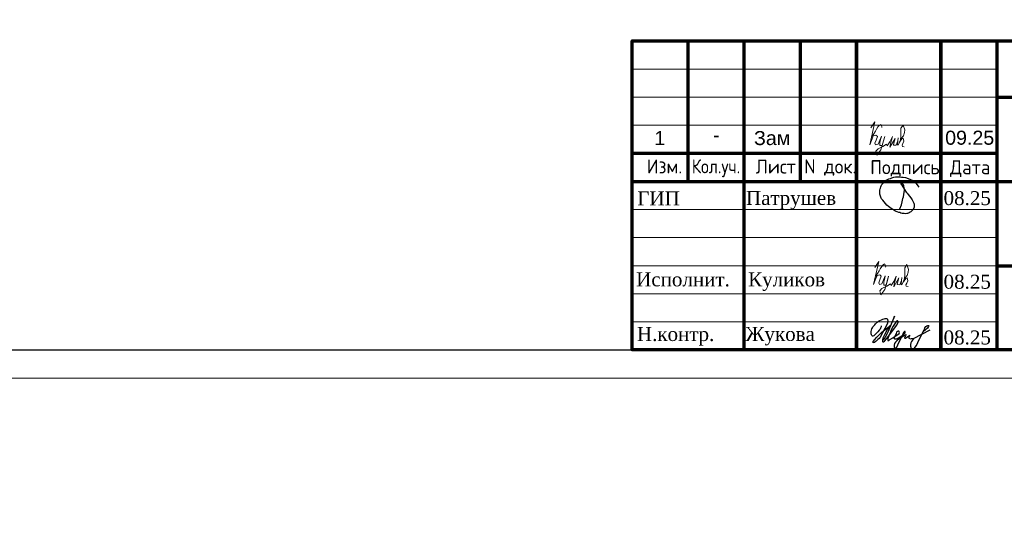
# Model space of a CAD drawing. Header units: millimetres. Extents: x -42044588 to 856694, y -806701 to 941911.
# Tile 422 of 656: x 151638 to 169179, y -406018 to -396967. Entities that reach past the tile are written whole.
import ezdxf

# ---------------------------------------------------------------- set-up
doc = ezdxf.new("R2010")
doc.units = ezdxf.units.MM
for name, color, linetype in [('0 @ 100', 7, 'Continuous'), ('PDF7_Text', 7, 'Continuous'), ('PDF8_Text', 7, 'Continuous'), ('ТОЛСТЫЕ_ОСНОВНЫЕ', 6, 'Continuous')]:
    doc.layers.add(name, color=color, linetype=linetype)
for name, color, linetype, lineweight in [('Выноски', 20, 'Continuous', 20), ('РАЗМЕРЫ', 1, 'Continuous', 9), ('Рамка', 7, 'Continuous', 70), ('Текст', 7, 'Continuous', 25), ('ТОНКИЕ', 7, 'Continuous', 9)]:
    doc.layers.add(name, color=color, linetype=linetype, lineweight=lineweight)
doc.styles.add('PDF Times New Roman', font='times.ttf')
doc.styles.get("Standard").update_dxf_attribs({"font": 'arial.ttf'})
doc.styles.add('ГОСТ', font='GOST_Common.ttf')

# ---------------------------------------------------------------- blocks, each defined once
blk = doc.blocks.new('11')
at = {"layer": 'Выноски'}
for p, q in [((47885, 66608), (47944, 66700)), ((47944, 66700), (47962, 66737)), ((47962, 66737), (47989, 66781)), ((47989, 66781), (48016, 66806)), ((48016, 66806), (48038, 66823)), ((48038, 66823), (48060, 66786)), ((48060, 66786), (48058, 66769))]:
    blk.add_line(p, q, dxfattribs=at)
blk.add_lwpolyline([(47863, 66761), (47937, 66865), (47843, 66458), (47885, 66564), (47905, 66616), (47954, 66628), (47979, 66606), (47957, 66539), (47937, 66487), (47947, 66458), (47991, 66470), (48051, 66611), (48041, 66569), (48023, 66505), (48023, 66448), (48065, 66448), (48090, 66529), (48110, 66608), (48043, 66369), (47972, 66275), (47954, 66344), (47991, 66389), (48078, 66431), (48142, 66470), (48154, 66441), (48204, 66512), (48246, 66606), (48209, 66455), (48204, 66418), (48295, 66574), (48265, 66463), (48265, 66455), (48312, 66453), (48342, 66529), (48347, 66584), (48337, 66465), (48349, 66453), (48401, 66569), (48443, 66616), (48461, 66678), (48466, 66727), (48436, 66811), (48399, 66754), (48399, 66618), (48389, 66549), (48374, 66507), (48416, 66564), (48441, 66576), (48451, 66524), (48433, 66482), (48419, 66453), (48424, 66428), (48458, 66421)], dxfattribs=at)
blk = doc.blocks.new('яяя')
at = {"lineweight": 30}
for points in [[(345424, 110432), (345425, 110410), (345424, 110397), (345417, 110379), (345406, 110350), (345390, 110319), (345357, 110275), (345310, 110221), (345265, 110176), (345198, 110110), (345161, 110077), (345133, 110066), (345116, 110066), (345102, 110075), (345090, 110091), (345082, 110115), (345074, 110146), (345066, 110182), (345064, 110206), (345067, 110234), (345077, 110278), (345095, 110320), (345114, 110361), (345134, 110395), (345159, 110428), (345195, 110469), (345228, 110506), (345284, 110560), (345331, 110595), (345379, 110625), (345435, 110648), (345486, 110670), (345532, 110686), (345573, 110696), (345605, 110698), (345621, 110695), (345635, 110687), (345648, 110671), (345656, 110649), (345659, 110625), (345659, 110583), (345656, 110553), (345647, 110523), (345635, 110489), (345387, 110033), (345349, 109985), (345311, 109948), (345247, 109889), (345209, 109858), (345192, 109844), (345180, 109837), (345157, 109833), (345150, 109835), (345140, 109842), (345135, 109856), (345138, 109881), (345148, 109892), (345183, 109930), (345267, 110024), (345343, 110105), (345455, 110213), (345617, 110343), (345775, 110456), (345811, 110526), (345838, 110607), (345890, 110740), (345902, 110771), (345698, 110295), (345672, 110226), (345626, 110132), (345572, 110032), (345518, 109953), (345481, 109918), (345497, 110001), (345567, 110147), (345655, 110301), (345760, 110442)], [(345481, 109918), (345476, 109896), (345475, 109874), (345485, 109861), (345506, 109866), (345539, 109891), (345632, 109983), (345968, 110450), (346022, 110527), (346029, 110560), (346027, 110579), (346026, 110590), (346010, 110605), (345993, 110609), (345975, 110601), (345962, 110584), (345954, 110562), (345857, 110421), (345783, 110292), (345741, 110183), (345701, 110079), (345665, 109985), (345660, 109952), (345666, 109929), (345669, 109915), (345682, 109910), (345702, 109914), (345735, 109941), (345846, 110007), (346065, 110160), (346075, 110193), (346070, 110217), (346066, 110236), (346052, 110241), (346030, 110241), (346007, 110228), (345978, 110203), (345960, 110164), (345892, 110010), (345895, 109986), (345904, 109966), (345925, 109964), (345969, 109968), (346045, 110000), (346218, 110114), (346261, 110154), (346280, 110184), (346282, 110210), (346278, 110225), (346263, 110229), (346241, 110222), (346220, 110198), (346162, 110049), (345989, 109904), (345932, 109849), (345906, 109805), (345891, 109739), (345890, 109690), (345899, 109652), (345924, 109647), (345956, 109655), (345980, 109674), (346058, 109838), (346158, 110046), (346261, 110098), (346314, 110120), (346292, 110079), (346269, 110036), (346261, 110008), (346267, 109998), (346293, 109998), (346363, 110039), (346445, 110095), (346421, 110068), (346414, 110040), (346407, 110011), (346416, 109990), (346466, 109972), (346509, 109977), (346574, 109984), (347172, 110293)], [(346586, 109971), (346543, 109917), (346509, 109873), (346489, 109825), (346475, 109767), (346472, 109710), (346478, 109675), (346485, 109641), (346501, 109621), (346517, 109602), (346542, 109589), (346568, 109592), (346605, 109620), (346680, 109731), (346736, 109842), (346865, 110115), (346962, 110290), (346969, 110318), (346979, 110360), (347013, 110403), (347056, 110434), (347091, 110450), (347109, 110450), (347121, 110434), (347115, 110405), (347072, 110355), (347012, 110307), (346924, 110222)]]:
    blk.add_lwpolyline(points, dxfattribs=at)
blk = doc.blocks.new('Патрушев')
at = {"color": 5, "lineweight": 25}
blk.add_lwpolyline([(58.5, -35.09), (59.7, -31.98), (60.22, -29.81), (60.47, -28.76), (60.76, -27.56), (61.06, -26.32), (61.37, -24.67), (61.64, -22.98), (61.77, -21.63), (61.83, -20.46), (61.74, -19.5), (61.5, -18.56), (61.27, -17.93), (60.96, -17.34), (60.63, -16.86), (60.45, -16.66), (60.39, -16.62), (60.25, -16.53), (60.03, -16.42), (59.74, -16.36), (59.56, -16.39), (59.41, -16.5), (59.32, -16.73), (59.32, -16.96), (59.41, -17.15), (61.8, -21.04), (63.12, -22.91), (63.7, -23.61), (64.53, -24.59), (65.48, -25.87), (66.43, -27.07), (66.87, -27.73), (67.42, -28.44), (67.68, -28.93), (68, -29.52), (68.38, -30.41), (68.65, -31), (68.82, -31.71), (68.89, -32.2), (68.93, -32.68), (68.9, -33.35), (68.81, -33.79), (68.57, -34.59), (68.27, -35.18), (67.92, -35.7), (67.56, -36.23), (66.92, -36.75), (66.44, -37.14), (65.93, -37.49), (65.34, -37.85), (64.79, -38.12), (64.12, -38.33), (63.56, -38.4), (62.54, -38.51), (61.58, -38.47), (60.89, -38.38), (60.1, -38.27), (59.25, -38.05), (58.41, -37.75), (57.66, -37.55), (56.61, -37.27), (55.88, -36.92), (54.92, -36.35), (53.85, -35.72), (53.05, -35.25), (52.17, -34.73), (51.27, -34.08), (50.13, -33.27), (49.09, -32.31), (47.96, -31.09), (47.07, -29.92), (46.05, -28.68), (45.23, -27.65), (44.74, -26.54), (44.28, -25.09), (44.05, -24.29), (43.98, -23.29), (43.94, -22.47), (43.99, -21.49), (44.18, -20.57), (44.46, -19.97), (44.74, -19.1), (45.02, -18.24), (45.49, -17.42), (45.85, -16.92), (46.39, -16.14), (46.99, -15.53), (47.83, -14.81), (48.65, -14.29), (49.43, -13.79), (50.53, -13.27), (51.57, -12.89), (52.65, -12.48), (54.17, -12.1), (55.44, -11.87), (56.95, -11.79), (58.35, -11.79), (59.63, -11.91), (61, -12.05), (62.71, -12.35), (64.46, -12.88), (66.16, -13.58), (67.55, -14.27), (68.88, -15.13), (70.02, -16.25), (71.14, -17.49), (71.67, -18.26), (72.28, -19.27)], dxfattribs=at)
blk = doc.blocks.new('A$Cd09756da')
at = {"layer": 'Рамка', "color": 7}
for p, q in [((-17500, 3000), (-17500, 5500)), ((-15500, 3000), (-15500, 5500)), ((-12000, 4500), (0, 4500)), ((-18500, 3500), (-12000, 3500)), ((-18500, 3000), (0, 3000)), ((-12000, 1500), (0, 1500))]:
    blk.add_line(p, q, dxfattribs=at)
at = {"layer": 'Рамка'}
for p, q in [((-16500, 0), (-16500, 5500)), ((-14500, 0), (-14500, 5500)), ((-14500, 5500), (-14500, 0)), ((-13000, 5500), (-13000, 0)), ((-13000, 0), (-13000, 5500)), ((-12000, 5500), (-12000, 0))]:
    blk.add_line(p, q, dxfattribs=at)
at = {"layer": 'Рамка', "color": 7, "lineweight": 15}
for p, q in [((-18500, 5000), (-12000, 5000)), ((-18500, 4500), (-12000, 4500)), ((-18500, 4000), (-12000, 4000)), ((-18500, 2500), (-12000, 2500)), ((-18500, 2000), (-12000, 2000)), ((-18500, 1500), (-12000, 1500)), ((-18500, 1000), (-12000, 1000)), ((-18500, 500), (-12000, 500))]:
    blk.add_line(p, q, dxfattribs=at)
at = {"layer": 'Рамка'}
blk.add_lwpolyline([(0, 0), (-18500, 0), (-18500, 5500), (0, 5500)], close=True, dxfattribs=at)
at = {"color": 5, "xscale": 24.5, "yscale": 24.5, "zscale": 24.5}
blk.add_blockref('Патрушев', (-15162, 3369), dxfattribs=at)
at = {"color": 2, "lineweight": 60, "xscale": 0.5, "yscale": 0.5, "zscale": 0.5}
blk.add_blockref('яяя', (-186775, -54787), dxfattribs=at)
at = {"layer": 'Выноски', "color": 0}
blk.add_blockref('11', (-62040, -65293), dxfattribs=at)
at = {"layer": 'PDF7_Text', "char_height": 248, "attachment_point": 7, "style": 'PDF Times New Roman'}
for s, insert in [('Патрушев', (-16471, 2500)), ('08.25', (-12950, 2573)), ('08.25', (-12950, 1085)), ('Жукова', (-16477, 79)), ('08.25', (-12950, 93))]:
    blk.add_mtext(s, dxfattribs=dict(at, insert=insert))
at = {"layer": 'PDF7_Text', "insert": (-16432, 1050), "char_height": 247.95, "attachment_point": 7, "style": 'PDF Times New Roman'}
blk.add_mtext_dynamic_manual_height_columns('{\\C256;Куликов}', width=2000, gutter_width=1250, heights=[0], dxfattribs=at)
at = {"layer": 'PDF8_Text', "char_height": 248, "attachment_point": 7, "style": 'PDF Times New Roman'}
for s, insert in [('ГИП', (-18407, 2573)), ('Исполнит.', (-18427, 1127)), ('Н.контр.', (-18413, 79))]:
    blk.add_mtext(s, dxfattribs=dict(at, insert=insert))
at = {"layer": 'Текст', "color": 7, "style": 'ГОСТ'}
for s, p in [('Изм.', (-18237, 3141)), ('Лист', (-16298, 3139)), ('N док.', (-15435, 3141)), ('Подпись', (-14257, 3127)), ('Дата', (-12835, 3127))]:
    blk.add_text(s, height=250, dxfattribs=at).set_placement(p)
at = {"layer": 'Текст', "color": 7, "style": 'ГОСТ', "width": 0.9}
blk.add_text('Кол.уч.', height=250, dxfattribs=at).set_placement((-17435, 3143))
at = {"layer": 'Текст', "color": 7, "attachment_point": 1, "style": 'ГОСТ'}
for s, width, heights, insert, char_height in [('\\pi594.35517;{\\fTimes New Roman|b0|i0|c204|p18;\\C256;Строительство жилого комплекса со  встроенными помещениями \\P\\pi1441.86779;общественного-делового, коммерческого назначения и \\P\\pi41.3631;поликлиническим учреждением по адресу: г. Чита, ул. 1-я Коллективная}', 11543.07, [0], (-11741, 4333), 250), ('\\pi389.01406;{\\fTimes New Roman|b0|i0|c204|p18;\\C256;«Жилой дом со встроенными помещениями \\P\\pi641.91601;общественно-делового и коммерческого \\P\\pi302.06381;назначения на первом этаже здания», поз. 3.1\\P}', 7000, [1500], (-12014, 2803), 225)]:
    blk.add_mtext_dynamic_manual_height_columns(s, width=width, gutter_width=12.5, heights=heights, dxfattribs=dict(at, insert=insert, char_height=char_height))
blk = doc.blocks.new('*U6686')
at = {"layer": 'ТОЛСТЫЕ_ОСНОВНЫЕ', "color": 6}
blk.add_lwpolyline([(20, 5), (886, 5), (886, 415), (20, 415)], close=True, dxfattribs=at)
at = {"layer": 'ТОНКИЕ'}
blk.add_lwpolyline([(0, 0), (891, 0), (891, 420), (0, 420)], close=True, dxfattribs=at)

msp = doc.modelspace()

# ---------------------------------------------------------------- block references
at = {"xscale": 100, "yscale": 100, "zscale": 100}
msp.add_blockref('*U6686', (92446.993, -403344.335), dxfattribs=at)
at = {"lineweight": 50, "ltscale": 100}
for p in [(-22869.481, -402602.06), (-114599.263, -402700.052), (181046.993, -402844.335), (84020.582, -404304.304)]:
    msp.add_blockref('A$Cd09756da', p, dxfattribs=at)
at = {"layer": 'Выноски', "color": 0}
msp.add_blockref('11', (118938.179, -465652.322), dxfattribs=at)

# ---------------------------------------------------------------- texts
at = {"layer": '0 @ 100', "char_height": 300, "width": 18500, "attachment_point": 1, "style": 'ГОСТ'}
for s, insert in [('\\pi-900,l900,t900;{\\C7;1.^IАрмирование монолитной плиты  состоит из основного армирования ∅10 А500С с шагом  200х200мм  в нижней зоне, основного армирования ∅10 А500С с шагом  200х200мм  в  верхней зоне и дополнительного армирования, указанного на схемах армирования.\\P2.^IАрмирование плиты предусмотрено отдельными  стержнями заводской длины по осям Х и Y. При недостатке заводской длины стержней для армирования плиты, стыки стержней осуществлять внахлестку без  сварки. Стыки арматуры внахлестку должны располагаться вразбежку (через шаг). См. деталь стыковки арматуры.\\P3.^IВерхнюю и нижнюю арматуру вязать вязальной проволокой через пересечение.  Стержни основной и дополнительной арматуры укладывать в соответствии с сечениями .\\P4.^IПо периметру плиты и у отверстий  у концов основной арматуры устанавливать П-образные элементы Ск1.\\P5.^IПозиции со знаком "*" укладываются с шагом 100 мм\\P6.^IДля фиксации в проектном положении стержней верхней сетки устанавливать фиксаторы Ф1 с шагом 600х600мм.\\P7.^IДиаметр оправки стержня при d<20мм - 5d, при d≥20мм - 8d\\P8.^IКаркасы поперечного армирования устанавливаются до начала устройство верхней сетки армирования.\\P9.^IОбрамления отверстий см. лист 8. В местах расположения отверстий осуществить прерывания основной и дополнительной сеток арматуры. Отверстия обрамляются двумя стержнями арматуры, расход стали на обрамление учтен на листе 40.\\P10.^IПроемы размерами до 300х300 допускается выполнять по месту методом алмазного бурения.}', (162011.884, -384148.586)), ('\\pi-900,l900,t900;{\\C7;1.^IАрмирование монолитной плиты  состоит из основного армирования ∅10 А500С с шагом  200х200мм  в нижней зоне, основного армирования ∅10 А500С с шагом  200х200мм  в  верхней зоне и дополнительного армирования, указанного на схемах армирования.\\P2.^IАрмирование плиты предусмотрено отдельными  стержнями заводской длины по осям Х и Y. При недостатке заводской длины стержней для армирования плиты, стыки стержней осуществлять внахлестку без  сварки. Стыки арматуры внахлестку должны располагаться вразбежку (через шаг). См. деталь стыковки арматуры.\\P3.^IВерхнюю и нижнюю арматуру вязать вязальной проволокой через пересечение.  Стержни основной и дополнительной арматуры укладывать в соответствии с сечениями .\\P4.^IПо периметру плиты и у отверстий  у концов основной арматуры устанавливать П-образные элементы Ск1.\\P5.^IПозиции со знаком "*" укладываются с шагом 100 мм\\P6.^IДля фиксации в проектном положении стержней верхней сетки устанавливать фиксаторы Ф1 с шагом 600х600мм.\\P7.^IДиаметр оправки стержня при d<20мм - 5d, при d≥20мм - 8d\\P8.^IКаркасы поперечного армирования устанавливаются до начала устройство верхней сетки армирования.\\P9.^IОбрамления отверстий см. лист 8. В местах расположения отверстий осуществить прерывания основной и дополнительной сеток арматуры. Отверстия обрамляются двумя стержнями арматуры, расход стали на обрамление учтен на листе 40.\\P10.^IПроемы размерами до 300х300 допускается выполнять по месту методом алмазного бурения.\\P11.^IСечения 3-3;4-4;5-5 см. лист 8.}', (-41963.959, -385058.983)), ('\\pi-900,l900,t900;{\\C7;1.^IАрмирование монолитной плиты  состоит из основного армирования ∅10 А500С с шагом  200х200мм  в нижней зоне, основного армирования ∅10 А500С с шагом  200х200мм  в  верхней зоне и дополнительного армирования, указанного на схемах армирования.\\P2.^IАрмирование плиты предусмотрено отдельными  стержнями заводской длины по осям Х и Y. При недостатке заводской длины стержней для армирования плиты, стыки стержней осуществлять внахлестку без  сварки. Стыки арматуры внахлестку должны располагаться вразбежку (через шаг). См. деталь стыковки арматуры.\\P3.^IВерхнюю и нижнюю арматуру вязать вязальной проволокой через пересечение.  Стержни основной и дополнительной арматуры укладывать в соответствии с сечениями .\\P4.^IПо периметру плиты и у отверстий  у концов основной арматуры устанавливать П-образные элементы Ск1.\\P5.^IПозиции со знаком "*" укладываются с шагом 100 мм\\P6.^IДля фиксации в проектном положении стержней верхней сетки устанавливать фиксаторы Ф1 с шагом 600х600мм.\\P7.^IДиаметр оправки стержня при d<20мм - 5d, при d≥20мм - 8d\\P8.^IКаркасы поперечного армирования устанавливаются до начала устройство верхней сетки армирования.\\P9.^IОбрамления отверстий см. лист 8. В местах расположения отверстий осуществить прерывания основной и дополнительной сеток арматуры. Отверстия обрамляются двумя стержнями арматуры, расход стали на обрамление учтен на листе 40.\\P10.^IПроемы размерами до 300х300 допускается выполнять по месту методом алмазного бурения.}', (64485.474, -386350.83))]:
    msp.add_mtext(s, dxfattribs=dict(at, insert=insert))
at = {"layer": 'Выноски', "color": 240, "true_color": 0xed1f24, "char_height": 250, "width": 18219.65973, "attachment_point": 1, "style": 'ГОСТ'}
for insert in [(162117.523, -396097.842), (65192.015, -397557.811)]:
    msp.add_mtext('\\pi-500,l500;В выделенной области представлена замененная ( актуальная) версия. Содержание изменения см. в листе разрешения на внесение изменений{\\H1.025x; }', dxfattribs=dict(at, insert=insert))
at = {"layer": 'РАЗМЕРЫ', "color": 7, "char_height": 250, "width": 725.00853, "attachment_point": 1}
for s, insert in [('1', (162943.221, -398948.102)), ('-', (163990.751, -398889.71)), ('Зам', (164719.671, -398948.102)), ('09.25', (168125.07, -398942.021))]:
    msp.add_mtext(s, dxfattribs=dict(at, insert=insert))
at = {"layer": 'Текст', "color": 7, "char_height": 250, "attachment_point": 1, "style": 'ГОСТ'}
for s, insert in [('\\pi3500;\\P\\pi860.03788;Плита перекрытия на отм. +36,900                \\P\\pi1832.19697;(нижнее армирование)', (-34913.5, -401185.019)), ('\\pi3500;\\P\\pi860.03788;Плита перекрытия на отм. +36,900                \\P\\pi1396.59091;(верхнее армирование по Y)', (169004.802, -401332.362)), ('\\pi3500;\\P\\pi860.03788;Плита перекрытия на отм. +36,900                \\P\\pi1396.59091;(верхнее армирование по Х)', (72093.367, -402758.048))]:
    msp.add_mtext_dynamic_manual_height_columns(s, width=7000, gutter_width=12.5, heights=[1500], dxfattribs=dict(at, insert=insert))

doc.saveas('drawing.dxf')
